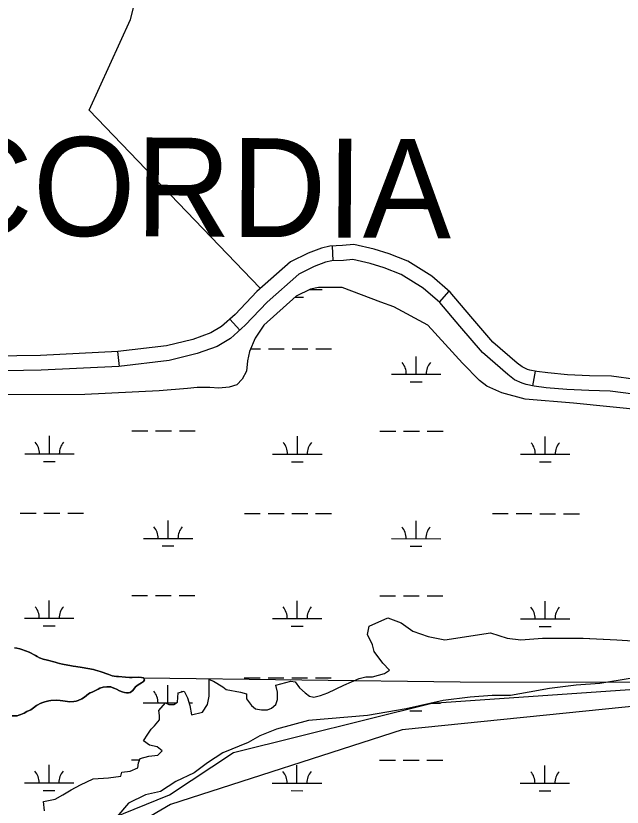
# Model space of a CAD drawing. Extents: x 3148686 to 3186545, y 916144 to 941516.
# Drawn here: x 3169843 to 3171071, y 924858 to 926458 of the extents above; entities that cross this region are included whole.
import ezdxf

# ---------------------------------------------------------------- set-up
doc = ezdxf.new("R2010")
doc.units = 0
for name, color, linetype in [('V-ROAD-CNTR', 7, 'Continuous'), ('V-SITE-VEGE', 7, 'Continuous'), ('V-TOPO-BNDY', 7, 'Continuous'), ('V-TOPO-GNAM-IDEN', 7, 'Continuous'), ('V-TOPO-SHOR', 7, 'Continuous'), ('V-WETL-SWMP', 7, 'Continuous')]:
    doc.layers.add(name, color=color, linetype=linetype)

msp = doc.modelspace()

# ---------------------------------------------------------------- linework, layer by layer
at = {"layer": 'V-ROAD-CNTR'}
for p, q in [((3170485.5, 925962.5), (3170484.3, 925992.5)), ((3170700.7, 925878.6), (3170720.3, 925901.3)), ((3170296.7, 925822.2), (3170276.7, 925844.6)), ((3170053.2, 925749.1), (3170049.8, 925778.9)), ((3170889.5, 925709.9), (3170895, 925739.4))]:
    msp.add_line(p, q, dxfattribs=at)
for points in [[(3171098.2, 925722.4), (3171048.9, 925729), (3171004.2, 925730.2), (3170960.3, 925732.2), (3170920.1, 925735.7), (3170897.6, 925738.9), (3170883.5, 925741.6), (3170878.9, 925742.9), (3170868.5, 925747.9), (3170858.3, 925755.7), (3170809.1, 925798.3), (3170764.6, 925849.7), (3170722.7, 925899.3), (3170685.5, 925931.2), (3170636.8, 925961.6), (3170599.2, 925976.5), (3170568.5, 925986.4), (3170527.5, 925995.6), (3170504.4, 925993.3), (3170479.2, 925992.3), (3170461.7, 925988.3), (3170434.8, 925978.3), (3170399.3, 925960.3), (3170331.1, 925900.6), (3170286.9, 925853.7), (3170259.9, 925829.6), (3170238.3, 925816.7), (3170201.4, 925803.6), (3170148.2, 925790.3), (3170049.5, 925778.9), (3169893.3, 925771), (3169749.6, 925768.7)], [(3171093.8, 925692.7), (3171046.5, 925699), (3171003.1, 925700.2), (3170958.3, 925702.3), (3170916.7, 925705.9), (3170892.7, 925709.3), (3170876.5, 925712.3), (3170868.2, 925714.8), (3170852.7, 925722.1), (3170839.3, 925732.5), (3170787.8, 925777), (3170741.9, 925830.2), (3170701.3, 925878), (3170667.7, 925906.9), (3170623.2, 925934.8), (3170589.1, 925948.3), (3170560.6, 925957.4), (3170525.6, 925965.2), (3170506.5, 925963.3), (3170483.2, 925962.4), (3170470.3, 925959.5), (3170446.9, 925950.7), (3170416.2, 925935.3), (3170352, 925879), (3170307.8, 925832.2), (3170277.8, 925805.3), (3170251.1, 925789.4), (3170210.1, 925774.8), (3170153.6, 925760.7), (3170051.9, 925749), (3169894.3, 925741.1), (3169749.9, 925738.7)]]:
    msp.add_lwpolyline(points, dxfattribs=at)
at = {"layer": 'V-SITE-VEGE'}
for points in [[(3171119.1, 925659.7), (3170971.8, 925674.8), (3170874.2, 925682.4), (3170827, 925695.3), (3170796.8, 925709.2), (3170782.1, 925720.8), (3170747.3, 925755.4), (3170677.4, 925832.4), (3170608.5, 925869.4), (3170582.1, 925879.2), (3170504.1, 925908.3), (3170455.8, 925908.5), (3170439.4, 925905.5), (3170410.4, 925891), (3170345.1, 925832.3), (3170327.9, 925806.3), (3170316.2, 925779), (3170312.3, 925760.5), (3170310.2, 925739.4), (3170301.5, 925722.9), (3170290.3, 925711.7), (3170274.8, 925706.8), (3170253.9, 925704.7), (3170236.1, 925706.3), (3170210.4, 925706.5), (3170190.7, 925704.6), (3170133.1, 925699.7), (3169982.7, 925692), (3169740.1, 925691.2)], [(3170057.7, 924928.5), (3170074.8, 924930.3), (3170090.1, 924937.1), (3170091.8, 924947.3), (3170095.2, 924955.8), (3170112.3, 924960.9), (3170131, 924962.6), (3170139.5, 924971.2), (3170129.3, 924979.7), (3170114, 924983.1), (3170102, 924991.6), (3170110.5, 925005.3), (3170117.4, 925015.5), (3170124.2, 925022.3), (3170134.4, 925034.3), (3170134.4, 925042.8), (3170132.7, 925053), (3170146.3, 925068.4), (3170153.1, 925064.9), (3170163.4, 925064.9), (3170170.2, 925070.1), (3170171.9, 925088.8), (3170183.8, 925092.2), (3170190.6, 925078.6), (3170195.7, 925063.2), (3170199.1, 925044.5), (3170221.3, 925049.6), (3170231.5, 925064.9), (3170234.9, 925082), (3170234.9, 925116.1), (3170243.4, 925112.7), (3170262.2, 925100.7), (3170269, 925095.6), (3170298, 925090.5), (3170309.9, 925087.1), (3170309.9, 925076.9), (3170320.1, 925063.2), (3170328.6, 925056.4), (3170340.5, 925054.7), (3170352.5, 925054.7), (3170361, 925058.1), (3170369.5, 925064.9), (3170372.9, 925075.2), (3170372.9, 925090.5), (3170369.5, 925104.2), (3170400.2, 925112.7), (3170408.7, 925111), (3170417.2, 925099), (3170429.1, 925088.8), (3170437.7, 925082), (3170446.2, 925080.3), (3170459.8, 925083.7), (3170475.1, 925088.8), (3170507.5, 925104.2), (3170538.2, 925117.8), (3170551.8, 925121.2), (3170565.4, 925121.2), (3170589.3, 925128), (3170599.5, 925134.8), (3170585.9, 925148.5), (3170568.8, 925172.4), (3170565.4, 925186), (3170555.2, 925206.5), (3170558.6, 925223.5), (3170596.1, 925240.6), (3170623.4, 925230.3), (3170647.2, 925213.3), (3170677.9, 925203), (3170711.9, 925196.2), (3170803.9, 925209.9), (3170838, 925199.6), (3170865.3, 925196.2), (3170909.6, 925199.6), (3170991.4, 925199.6), (3171059.5, 925196.2), (3171114, 925192.8)], [(3169836.1, 925042.1), (3169846.2, 925042.4), (3169849, 925043.5), (3169853.5, 925044.9), (3169860.2, 925047.9), (3169865.8, 925051), (3169873.7, 925054.7), (3169879, 925058.2), (3169885, 925062.9), (3169887.9, 925064.7), (3169892.7, 925067), (3169897.9, 925069.2), (3169901.7, 925070.4), (3169910.2, 925072.4), (3169914.4, 925073), (3169926, 925073.7), (3169933.1, 925073.5), (3169938.7, 925072.6), (3169942.8, 925072.3), (3169952.4, 925070.8), (3169960.4, 925071.1), (3169965.2, 925071.7), (3169969.4, 925073.2), (3169976.9, 925076.4), (3169982.3, 925080.1), (3169990.5, 925086.9), (3169993.8, 925088.7), (3169997.8, 925090.5), (3170009.7, 925096.5), (3170013.2, 925098.1), (3170019.9, 925100.1), (3170027.7, 925101.1), (3170035.4, 925101), (3170038.5, 925099.8), (3170043.5, 925097.4), (3170046.8, 925096.1), (3170053, 925092.8), (3170058.4, 925090.6), (3170063.2, 925089.2), (3170067.1, 925088.7), (3170071, 925088.9), (3170074.6, 925089.7), (3170080.2, 925093.8), (3170085.3, 925101), (3170088, 925103.3), (3170090.7, 925104.7), (3170097.4, 925108.8), (3170101.7, 925111.7), (3170103.8, 925115.4), (3170101.8, 925119.1), (3170097.7, 925120), (3170091.2, 925120.5), (3170079, 925119.7), (3170073.2, 925119.8), (3170065.5, 925120.5), (3170051, 925121.6), (3170047, 925122.1), (3170042.3, 925122.5), (3170038.1, 925123.4), (3170035, 925124.3), (3170031.7, 925125.7), (3170013.7, 925131.9), (3170004.8, 925134.7), (3170000.4, 925135.8), (3169977.7, 925140.3), (3169964.4, 925142.1), (3169959.6, 925143), (3169952.8, 925143.9), (3169941.4, 925146.2), (3169937.6, 925146.7), (3169931.6, 925148.4), (3169926.9, 925149.5), (3169922.7, 925150.8), (3169907.2, 925154.8), (3169898.7, 925157.2), (3169891.3, 925159.7), (3169886.5, 925162.1), (3169883, 925164.2), (3169880.3, 925165.5), (3169873.1, 925169.5), (3169870, 925171.1), (3169855.5, 925176.7), (3169851.4, 925177.9), (3169845.5, 925179.2), (3169840.8, 925179.9)], [(3171086.8, 925117.8), (3171025.4, 925107.6), (3170977.7, 925104.2), (3170923.2, 925097.3), (3170882.3, 925090.5), (3170844.8, 925083.7), (3170807.4, 925083.7), (3170763.1, 925080.3), (3170708.5, 925073.5), (3170633.6, 925056.4), (3170555.2, 925042.8), (3170435.9, 925032.6), (3170371.2, 925015.5), (3170337.1, 925001.9), (3170313.3, 924988.2), (3170262.2, 924967.8), (3170231.5, 924947.3), (3170204.2, 924926.8), (3170166.8, 924909.8), (3170136.1, 924889.3), (3170105.4, 924882.5), (3170071.4, 924865.5), (3170047.5, 924838.2)], [(3169901, 924850.1), (3169899.3, 924868.9), (3169923.1, 924874), (3169938.5, 924882.5), (3169955.5, 924892.7), (3169974.3, 924903), (3169999.8, 924914.9), (3170030.5, 924916.6), (3170056, 924920), (3170057.7, 924928.5)]]:
    msp.add_lwpolyline(points, dxfattribs=at)
at = {"layer": 'V-TOPO-BNDY'}
msp.add_lwpolyline([(3177979.5, 925369.2), (3177878, 925391.2), (3177427.6, 925488.7), (3177322.2, 925511.9), (3176962.6, 925541.3), (3176602.4, 925575.2), (3175684.6, 925496.3), (3174920.8, 925403), (3174105.7, 925242.2), (3173312.9, 925143.1), (3172225.9, 925124.1), (3171567.7, 925109.7), (3170625.3, 925014.1), (3170156.3, 924862.9), (3169477.9, 924465.7)], dxfattribs=at)
at = {"layer": 'V-TOPO-SHOR'}
for points in [[(3170337, 925908.2), (3169991.9, 926267.1), (3170075.2, 926450.7), (3170092.7, 926520.6), (3170097.2, 926564.4), (3170092.8, 926608.1), (3170084.1, 926643.1), (3170049.2, 926721.8), (3169892.1, 926945), (3169879, 926975.6), (3169874.6, 927006.2), (3169874.7, 927028.1), (3169869.1, 927181)], [(3169850.2, 924759.1), (3170154.6, 924882.4), (3170283.7, 924968.3), (3170685.2, 925068.2), (3171301.6, 925110.5), (3172419.7, 925166.7), (3173193.8, 925208.9), (3173996.6, 925337), (3174699.1, 925451), (3175332.2, 925550.3)], [(3169840.8, 925179.9), (3169845.5, 925179.2), (3169851.4, 925177.9), (3169855.5, 925176.7), (3169870, 925171.1), (3169873.1, 925169.5), (3169880.3, 925165.5), (3169883, 925164.2), (3169886.5, 925162.1), (3169891.3, 925159.7), (3169898.7, 925157.2), (3169907.2, 925154.8), (3169922.7, 925150.8), (3169926.9, 925149.5), (3169931.6, 925148.4), (3169937.6, 925146.7), (3169941.4, 925146.2), (3169952.8, 925143.9), (3169959.6, 925143), (3169964.4, 925142.1), (3169977.7, 925140.3), (3170000.4, 925135.8), (3170004.8, 925134.7), (3170013.7, 925131.9), (3170031.7, 925125.7), (3170035, 925124.3), (3170038.1, 925123.4), (3170042.3, 925122.5), (3170047, 925122.1), (3170051, 925121.6), (3170065.5, 925120.5), (3170073.2, 925119.8), (3170079, 925119.7), (3170091.2, 925120.5), (3170097.7, 925120), (3170101.8, 925119.1), (3170103.8, 925115.4), (3170101.7, 925111.7), (3170097.4, 925108.8), (3170090.7, 925104.7), (3170088, 925103.3), (3170085.3, 925101), (3170080.2, 925093.8), (3170074.6, 925089.7), (3170071, 925088.9), (3170067.1, 925088.7), (3170063.2, 925089.2), (3170058.4, 925090.6), (3170053, 925092.8), (3170046.8, 925096.1), (3170043.5, 925097.4), (3170038.5, 925099.8), (3170035.4, 925101), (3170027.7, 925101.1), (3170019.9, 925100.1), (3170013.2, 925098.1), (3170009.7, 925096.5), (3169997.8, 925090.5), (3169993.8, 925088.7)], [(3170101.8, 925119.1), (3170742.5, 925111.1), (3171301.6, 925110.5)], [(3169993.8, 925088.7), (3169990.5, 925086.9), (3169982.3, 925080.1), (3169976.9, 925076.4), (3169969.4, 925073.2), (3169965.2, 925071.7), (3169960.4, 925071.1), (3169952.4, 925070.8), (3169942.8, 925072.3), (3169938.7, 925072.6), (3169933.1, 925073.5), (3169926, 925073.7), (3169914.4, 925073), (3169910.2, 925072.4), (3169901.7, 925070.4), (3169897.9, 925069.2), (3169892.7, 925067), (3169887.9, 925064.7), (3169885, 925062.9), (3169879, 925058.2), (3169873.7, 925054.7), (3169865.8, 925051), (3169860.2, 925047.9), (3169853.5, 925044.9), (3169849, 925043.5), (3169846.2, 925042.4), (3169836.1, 925042.1)]]:
    msp.add_lwpolyline(points, dxfattribs=at)
at = {"layer": 'V-WETL-SWMP'}
for p, q in [((3170437.2, 925904.4), (3170463.4, 925904.4)), ((3170408.1, 925889), (3170425.4, 925889)), ((3170318.5, 925784.4), (3170338.4, 925784.4)), ((3170354.4, 925784.4), (3170386.4, 925784.4)), ((3170402.4, 925784.3), (3170434.4, 925784.3)), ((3170450.4, 925784.3), (3170482.4, 925784.3)), ((3170653.7, 925733.3), (3170653.7, 925769.3)), ((3170603.7, 925733.4), (3170703.7, 925733.3)), ((3170641.7, 925717.9), (3170665.7, 925717.9)), ((3170078.3, 925618.5), (3170110.3, 925618.5)), ((3170126.3, 925618.5), (3170158.3, 925618.4)), ((3170174.3, 925618.4), (3170206.3, 925618.4)), ((3170580.2, 925618), (3170612.2, 925618)), ((3170628.2, 925617.9), (3170660.2, 925617.9)), ((3170676.2, 925617.9), (3170708.2, 925617.9)), ((3169911.2, 925572.3), (3169911.2, 925608.3)), ((3170413.1, 925571.7), (3170413.1, 925607.7)), ((3170915, 925571.2), (3170915, 925607.2)), ((3169861.2, 925572.3), (3169961.2, 925572.2)), ((3170363.1, 925571.8), (3170463.1, 925571.7)), ((3170865, 925571.3), (3170965, 925571.2)), ((3169899.1, 925556.8), (3169923.1, 925556.8)), ((3170401.1, 925556.3), (3170425.1, 925556.3)), ((3170903, 925555.8), (3170927, 925555.8)), ((3169852.2, 925452.3), (3169884.2, 925452.2)), ((3169900.2, 925452.2), (3169932.2, 925452.2)), ((3169948.2, 925452.2), (3169980.2, 925452.1)), ((3170306.1, 925451.8), (3170338.1, 925451.7)), ((3170354.1, 925451.7), (3170386.1, 925451.7)), ((3170402.1, 925451.7), (3170434.1, 925451.6)), ((3170450.1, 925451.6), (3170482.1, 925451.6)), ((3170151.5, 925401.2), (3170151.5, 925437.2)), ((3170653.4, 925400.7), (3170653.4, 925436.7)), ((3170808, 925451.2), (3170840, 925451.2)), ((3170856, 925451.2), (3170888, 925451.2)), ((3170904, 925451.1), (3170936, 925451.1)), ((3170952, 925451.1), (3170984, 925451.1)), ((3170101.5, 925401.2), (3170201.5, 925401.1)), ((3170603.4, 925400.7), (3170703.4, 925400.6)), ((3170139.4, 925385.8), (3170163.4, 925385.8)), ((3170641.3, 925385.2), (3170665.3, 925385.2)), ((3169910.8, 925239.6), (3169910.8, 925275.6)), ((3170077.9, 925285.8), (3170109.9, 925285.8)), ((3170125.9, 925285.8), (3170157.9, 925285.8)), ((3170173.9, 925285.7), (3170205.9, 925285.7)), ((3170579.8, 925285.3), (3170611.8, 925285.3)), ((3170627.8, 925285.3), (3170659.8, 925285.2)), ((3170675.8, 925285.2), (3170707.8, 925285.2)), ((3170412.7, 925239.1), (3170412.8, 925275.1)), ((3170914.6, 925238.5), (3170914.7, 925274.5)), ((3169860.8, 925239.6), (3169960.8, 925239.5)), ((3170362.7, 925239.1), (3170462.7, 925239)), ((3170864.6, 925238.6), (3170964.6, 925238.5)), ((3169898.8, 925224.2), (3169922.8, 925224.1)), ((3170400.7, 925223.6), (3170424.7, 925223.6)), ((3170902.6, 925223.1), (3170926.6, 925223.1)), ((3170305.7, 925119.1), (3170337.7, 925119.1)), ((3170353.7, 925119.1), (3170385.7, 925119)), ((3170401.7, 925119), (3170433.7, 925119)), ((3170449.7, 925118.9), (3170481.7, 925118.9)), ((3170151.1, 925068.5), (3170151.1, 925104.5)), ((3170101.1, 925068.6), (3170168.1, 925068.5)), ((3170194, 925068.5), (3170201.1, 925068.5)), ((3170684.3, 925068), (3170703, 925067.9)), ((3170641, 925052.6), (3170665, 925052.5)), ((3169910.5, 924906.9), (3169910.5, 924942.9)), ((3170077.6, 924953.2), (3170094.1, 924953.1)), ((3170412.4, 924906.4), (3170412.4, 924942.4)), ((3170579.5, 924952.6), (3170611.5, 924952.6)), ((3170627.5, 924952.6), (3170659.5, 924952.6)), ((3170675.5, 924952.5), (3170707.5, 924952.5)), ((3170914.3, 924905.9), (3170914.3, 924941.9)), ((3169860.5, 924907), (3169960.5, 924906.9)), ((3169898.4, 924891.5), (3169922.4, 924891.5)), ((3170362.4, 924906.4), (3170462.4, 924906.3)), ((3170864.3, 924905.9), (3170964.3, 924905.8)), ((3170400.4, 924891), (3170424.4, 924890.9)), ((3170902.3, 924890.4), (3170926.3, 924890.4))]:
    msp.add_line(p, q, dxfattribs=at)
for points in [[(3170455.8, 925908.5), (3170439.4, 925905.5), (3170410.4, 925891), (3170345.1, 925832.3), (3170327.9, 925806.3), (3170316.2, 925779), (3170312.3, 925760.5), (3170310.2, 925739.4), (3170301.5, 925722.9), (3170290.3, 925711.7), (3170274.8, 925706.8), (3170253.9, 925704.7), (3170236.1, 925706.3), (3170210.4, 925706.5), (3170190.7, 925704.6), (3170133.1, 925699.7), (3169982.7, 925692), (3169740.1, 925691.2)], [(3171119.1, 925659.7), (3170971.8, 925674.8), (3170874.2, 925682.4), (3170827, 925695.3), (3170796.8, 925709.2), (3170782.1, 925720.8), (3170747.3, 925755.4), (3170677.4, 925832.4), (3170608.5, 925869.4), (3170582.1, 925879.2), (3170504.1, 925908.3), (3170455.8, 925908.5)], [(3169899.3, 924868.9), (3169923.1, 924874), (3169938.5, 924882.5), (3169955.5, 924892.7), (3169974.3, 924903), (3169999.8, 924914.9), (3170030.5, 924916.6), (3170056, 924920), (3170057.7, 924928.5), (3170074.8, 924930.3), (3170090.1, 924937.1), (3170091.8, 924947.3), (3170095.2, 924955.8), (3170112.3, 924960.9), (3170131, 924962.6), (3170139.5, 924971.2), (3170129.3, 924979.7), (3170114, 924983.1), (3170102, 924991.6), (3170110.5, 925005.3), (3170117.4, 925015.5), (3170124.2, 925022.3), (3170134.4, 925034.3), (3170134.4, 925042.8), (3170132.7, 925053), (3170146.3, 925068.4), (3170153.1, 925064.9), (3170163.4, 925064.9), (3170170.2, 925070.1), (3170171.9, 925088.8), (3170183.8, 925092.2), (3170190.6, 925078.6), (3170195.7, 925063.2), (3170199.1, 925044.5), (3170221.3, 925049.6), (3170231.5, 925064.9), (3170234.9, 925082), (3170234.9, 925116.1), (3170243.4, 925112.7), (3170262.2, 925100.7), (3170269, 925095.6), (3170298, 925090.5), (3170309.9, 925087.1), (3170309.9, 925076.9), (3170320.1, 925063.2), (3170328.6, 925056.4), (3170340.5, 925054.7), (3170352.5, 925054.7), (3170361, 925058.1), (3170369.5, 925064.9), (3170372.9, 925075.2), (3170372.9, 925090.5), (3170369.5, 925104.2), (3170400.2, 925112.7), (3170408.7, 925111), (3170417.2, 925099), (3170429.1, 925088.8), (3170437.7, 925082), (3170446.2, 925080.3), (3170459.8, 925083.7), (3170475.1, 925088.8), (3170507.5, 925104.2), (3170538.2, 925117.8), (3170551.8, 925121.2), (3170565.4, 925121.2), (3170589.3, 925128), (3170599.5, 925134.8), (3170585.9, 925148.5), (3170568.8, 925172.4), (3170565.4, 925186), (3170555.2, 925206.5), (3170558.6, 925223.5), (3170596.1, 925240.6), (3170623.4, 925230.3), (3170647.2, 925213.3), (3170677.9, 925203), (3170711.9, 925196.2), (3170803.9, 925209.9), (3170838, 925199.6), (3170865.3, 925196.2), (3170909.6, 925199.6), (3170991.3, 925199.6), (3171059.5, 925196.2), (3171114, 925192.8)], [(3169840.8, 925179.9), (3169845.5, 925179.2), (3169851.4, 925177.9), (3169855.5, 925176.7), (3169870, 925171.1), (3169873.1, 925169.5), (3169880.3, 925165.5), (3169883, 925164.2), (3169886.5, 925162.1), (3169891.3, 925159.7), (3169898.7, 925157.2), (3169907.2, 925154.8), (3169922.7, 925150.8), (3169926.9, 925149.5), (3169931.6, 925148.4), (3169937.6, 925146.7), (3169941.4, 925146.2), (3169952.8, 925143.9), (3169959.6, 925143), (3169964.4, 925142.1), (3169977.7, 925140.3), (3170000.4, 925135.8), (3170004.8, 925134.7), (3170013.7, 925131.9), (3170031.7, 925125.7), (3170035, 925124.3), (3170038.1, 925123.4), (3170042.3, 925122.5), (3170047, 925122.1), (3170051, 925121.6)], [(3170051, 925121.6), (3170065.5, 925120.5), (3170073.2, 925119.8), (3170079, 925119.7), (3170091.2, 925120.5), (3170097.7, 925120), (3170101.8, 925119.1), (3170103.8, 925115.4), (3170101.7, 925111.7), (3170097.4, 925108.8), (3170090.7, 925104.7), (3170088, 925103.3), (3170085.3, 925101), (3170080.2, 925093.8), (3170074.6, 925089.7), (3170071, 925088.9), (3170067.1, 925088.7), (3170063.2, 925089.2), (3170058.4, 925090.6), (3170053, 925092.8), (3170046.8, 925096.1), (3170043.5, 925097.4), (3170038.5, 925099.8), (3170035.4, 925101), (3170027.7, 925101.1), (3170019.9, 925100.1), (3170013.2, 925098.1), (3170009.7, 925096.5), (3169997.8, 925090.5), (3169993.8, 925088.7), (3169990.5, 925086.9), (3169982.3, 925080.1), (3169976.9, 925076.4), (3169969.4, 925073.2), (3169965.2, 925071.7), (3169960.4, 925071.1), (3169952.4, 925070.8), (3169942.8, 925072.3), (3169938.7, 925072.6), (3169933.1, 925073.5), (3169926, 925073.7), (3169914.4, 925073), (3169910.2, 925072.4), (3169901.7, 925070.4), (3169897.9, 925069.2), (3169892.7, 925067), (3169887.9, 925064.7), (3169885, 925062.9), (3169879, 925058.3), (3169873.7, 925054.7), (3169865.8, 925051), (3169860.2, 925047.9), (3169853.5, 925044.9), (3169849, 925043.5), (3169846.2, 925042.4), (3169836.1, 925042.1)], [(3171086.8, 925117.8), (3171025.4, 925107.6), (3170977.7, 925104.2), (3170923.2, 925097.3), (3170882.3, 925090.5), (3170844.8, 925083.7), (3170807.4, 925083.7), (3170763.1, 925080.3), (3170708.5, 925073.5), (3170633.6, 925056.4), (3170555.2, 925042.8), (3170435.9, 925032.6), (3170371.2, 925015.5), (3170337.1, 925001.9), (3170313.3, 924988.2), (3170262.2, 924967.8), (3170231.5, 924947.3), (3170204.2, 924926.8), (3170166.8, 924909.8), (3170136.1, 924889.3), (3170105.4, 924882.5), (3170071.4, 924865.5), (3170047.5, 924838.2)], [(3169901, 924850.1), (3169899.3, 924868.9)]]:
    msp.add_lwpolyline(points, dxfattribs=at)
for centre, start, end in [((3170598.5, 925733.9), 359.1678, 40.7115), ((3170709, 925733.8), 139.1678, 180.7115), ((3169855.9, 925572.8), 359.1678, 40.7115), ((3169966.4, 925572.7), 139.1678, 180.7115), ((3170357.8, 925572.3), 359.1678, 40.7115), ((3170468.3, 925572.2), 139.1678, 180.7115), ((3170859.7, 925571.7), 359.1678, 40.7115), ((3170970.2, 925571.6), 139.1678, 180.7115), ((3170096.2, 925401.7), 359.1678, 40.7115), ((3170206.7, 925401.6), 139.1678, 180.7115), ((3170598.1, 925401.2), 359.1678, 40.7115), ((3170708.6, 925401.1), 139.1678, 180.7115), ((3169855.6, 925240.1), 359.1678, 40.7115), ((3169966.1, 925240), 139.1678, 180.7115), ((3170357.5, 925239.6), 359.1678, 40.7115), ((3170468, 925239.5), 139.1678, 180.7115), ((3170859.4, 925239.1), 359.1678, 40.7115), ((3170969.9, 925238.9), 139.1678, 180.7115), ((3170095.9, 925069.1), 359.1678, 40.7115), ((3170206.3, 925068.9), 139.1678, 141.7477), ((3169855.2, 924907.4), 359.1678, 40.7115), ((3169965.7, 924907.3), 139.1678, 180.7115), ((3170357.1, 924906.9), 359.1678, 40.7115), ((3170467.6, 924906.8), 139.1678, 180.7115), ((3170859, 924906.4), 359.1678, 40.7115), ((3170969.5, 924906.3), 139.1678, 180.7115)]:
    msp.add_arc(centre, 35.2, start, end, dxfattribs=at)

# ---------------------------------------------------------------- texts
at = {"layer": 'V-TOPO-GNAM-IDEN'}
msp.add_text('CONCORDIA', height=200, rotation=359.6438, dxfattribs=at).set_placement((3169089.6, 926018.3))

doc.saveas('drawing.dxf')
